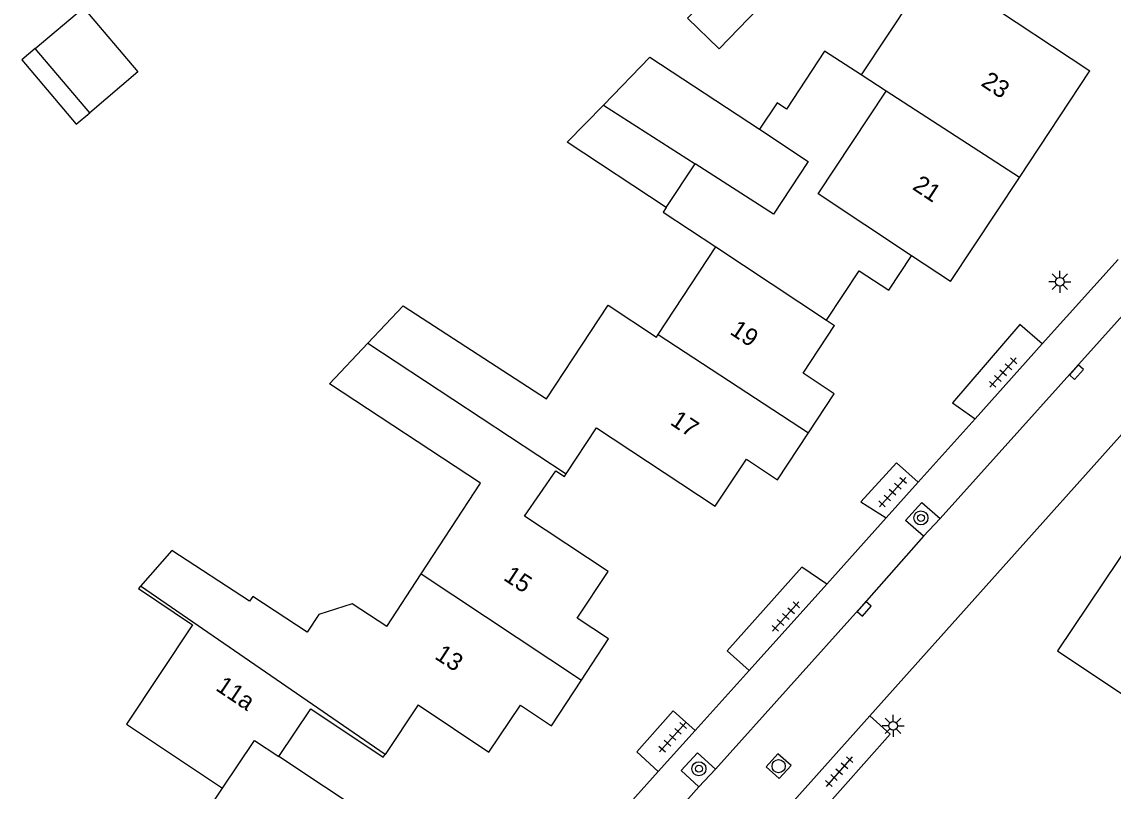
# Model space of a CAD drawing. Extents: x 136000 to 141014, y 402000 to 403500.
# Drawn here: x 138409.6 to 138471.8, y 402943.4 to 402987.2 of the extents above; entities that cross this region are included whole.
import ezdxf

# ---------------------------------------------------------------- set-up
doc = ezdxf.new("R2010")
doc.units = 0
for name, color, linetype in [('gg-anno-huisnummerreeks BGT', 7, 'Continuous'), ('gg-bbg-gedigitaliseerde bebouwing', 7, 'Continuous'), ('gg-bbg-gedigitaliseerde bijgebouw', 7, 'Continuous'), ('gg-bbg-hoofdgebouw', 7, 'Continuous'), ('gg-bbg-luifel en loopbrug', 7, 'Continuous'), ('gg-bbg-tussenscheiding', 7, 'Continuous'), ('gg-knt-verharding', 7, 'Continuous'), ('gg-knt-verharding nz', 7, 'Continuous'), ('gt-symb-boom', 7, 'Continuous'), ('gt-symb-kolk', 7, 'Continuous'), ('gt-symb-lichtmast', 7, 'Continuous'), ('gt-symb-rioolschacht', 7, 'Continuous'), ('gt-symb-tegel verharding', 7, 'Continuous')]:
    doc.layers.add(name, color=color, linetype=linetype)

# ---------------------------------------------------------------- blocks, each defined once
blk = doc.blocks.new('gt0-LMAST')
at = {"layer": 'gt-symb-lichtmast'}
for p, q in [((-0.182, 0.173), (-0.447, 0.438)), ((-0.005, 0.246), (-0.005, 0.621)), ((0.172, 0.173), (0.437, 0.438)), ((-0.255, -0.004), (-0.63, -0.004)), ((-0.182, -0.181), (-0.447, -0.446)), ((-0.005, -0.254), (-0.005, -0.629)), ((0.437, -0.446), (0.172, -0.181)), ((0.245, -0.004), (0.62, -0.004))]:
    blk.add_line(p, q, dxfattribs=at)
blk.add_circle((-0.005, -0.004), 0.25, dxfattribs=at)
blk = doc.blocks.new('gt0-KOLK')
at = {"layer": 'gt-symb-kolk'}
blk.add_lwpolyline([(0, 0), (0.375, 0), (0.375, 0.4), (-0.375, 0.4), (-0.375, 0), (0, 0)], dxfattribs=at)
blk = doc.blocks.new('gt0-TEG1')
at = {"layer": 'gt-symb-tegel verharding'}
for p, q in [((-1.125, 0), (1.125, 0)), ((-0.9, -0.25), (-0.9, 0.25)), ((-0.45, -0.25), (-0.45, 0.25)), ((0, -0.25), (0, 0.25)), ((0.45, -0.25), (0.45, 0.25)), ((0.9, -0.25), (0.9, 0.25))]:
    blk.add_line(p, q, dxfattribs=at)
blk = doc.blocks.new('gt0-BOOM')
at = {"layer": 'gt-symb-boom'}
for radius in [0.4, 0.2]:
    blk.add_circle((0, 0), radius, dxfattribs=at)
blk = doc.blocks.new('gt0-RS')
at = {"layer": 'gt-symb-rioolschacht'}
blk.add_lwpolyline([(-0.5, -0.5), (0.5, -0.5), (0.5, 0.5), (-0.5, 0.5)], close=True, dxfattribs=at)
blk.add_circle((0, 0), 0.375, dxfattribs=at)

msp = doc.modelspace()

# ---------------------------------------------------------------- linework, layer by layer
at = {"layer": 'gg-bbg-gedigitaliseerde bebouwing'}
for p, q in [((138461.216, 402989.903), (138457.445, 402984.203)), ((138462.645, 402989.613), (138470.48, 402984.43)), ((138458.872, 402983.263), (138457.445, 402984.203)), ((138455, 402977.408), (138458.872, 402983.263)), ((138460.321, 402973.888), (138455, 402977.408)), ((138445.865, 402969.389), (138449.162, 402974.389)), ((138449.162, 402974.389), (138455.471, 402970.214)), ((138462.54, 402972.42), (138460.321, 402973.888)), ((138429.319, 402968.903), (138431.329, 402971.029)), ((138455.471, 402970.214), (138455.93, 402969.91)), ((138445.772, 402969.247), (138445.865, 402969.389)), ((138427.13, 402966.588), (138429.319, 402968.903)), ((138435.746, 402960.913), (138427.13, 402966.588)), ((138432.365, 402955.753), (138435.746, 402960.913)), ((138430.397, 402952.749), (138432.365, 402955.753)), ((138468.64, 402951.36), (138474.333, 402947.535)), ((138419.446, 402941.137), (138421.032, 402943.521))]:
    msp.add_line(p, q, dxfattribs=at)
for points in [[(138431.329, 402971.029), (138439.495, 402965.719), (138443.016, 402971.063), (138445.772, 402969.247)], [(138430.397, 402952.749), (138428.431, 402954.037), (138426.522, 402953.423), (138425.865, 402952.419), (138422.753, 402954.458), (138422.572, 402954.182), (138418.144, 402957.083), (138416.357, 402955.04)], [(138416.357, 402955.04), (138416.236, 402954.902), (138419.327, 402952.838), (138415.55, 402947.184), (138421.032, 402943.521)]]:
    msp.add_lwpolyline(points, dxfattribs=at)
at = {"layer": 'gg-bbg-gedigitaliseerde bijgebouw'}
for p, q in [((138413.457, 402982.043), (138410.351, 402985.702)), ((138445.399, 402985.214), (138442.744, 402982.475)), ((138445.399, 402985.214), (138451.65, 402981.097)), ((138442.744, 402982.475), (138440.689, 402980.355)), ((138446.319, 402976.631), (138440.689, 402980.355)), ((138446.319, 402976.631), (138447.972, 402979.13))]:
    msp.add_line(p, q, dxfattribs=at)
for points in [[(138451.568, 402987.985), (138449.341, 402985.688), (138447.546, 402987.428), (138449.447, 402989.357)], [(138410.351, 402985.702), (138413.096, 402988.032), (138416.202, 402984.372), (138413.457, 402982.043)], [(138451.65, 402981.097), (138454.429, 402979.267), (138452.449, 402976.261), (138447.972, 402979.13)]]:
    msp.add_lwpolyline(points, dxfattribs=at)
at = {"layer": 'gg-bbg-hoofdgebouw'}
for p, q in [((138466.464, 402978.355), (138470.48, 402984.43)), ((138462.54, 402972.42), (138466.464, 402978.355)), ((138432.192, 402948.281), (138430.296, 402945.454)), ((138429.97, 402941.53), (138424.238, 402945.324))]:
    msp.add_line(p, q, dxfattribs=at)
for points in [[(138454.446, 402963.79), (138455.91, 402966.01), (138454.13, 402967.19), (138455.93, 402969.91)], [(138440.626, 402961.446), (138442.36, 402964.07), (138449.12, 402959.6), (138450.9, 402962.29), (138452.68, 402961.11), (138454.446, 402963.79)], [(138441.501, 402949.692), (138443.04, 402952.04), (138441.25, 402953.21), (138443.02, 402955.89), (138438.24, 402959.04), (138440.03, 402961.63), (138440.53, 402961.3), (138440.626, 402961.446)], [(138478.685, 402954.015), (138472.99, 402957.84), (138468.64, 402951.36)], [(138432.192, 402948.281), (138436.22, 402945.58), (138438.01, 402948.25), (138439.79, 402947.08), (138441.501, 402949.692)], [(138424.238, 402945.324), (138426.067, 402948.053), (138430.187, 402945.291), (138430.296, 402945.454)]]:
    msp.add_lwpolyline(points, dxfattribs=at)
at = {"layer": 'gg-bbg-luifel en loopbrug'}
for points in [[(138410.351, 402985.702), (138409.588, 402985.054), (138412.695, 402981.396), (138413.457, 402982.043)], [(138457.445, 402984.203), (138455.359, 402985.545), (138453.179, 402982.25), (138452.646, 402982.602), (138451.65, 402981.097)], [(138446.319, 402976.631), (138446.152, 402976.38), (138449.162, 402974.389)], [(138455.471, 402970.214), (138457.334, 402973.028), (138459.016, 402971.915), (138460.321, 402973.888)]]:
    msp.add_lwpolyline(points, dxfattribs=at)
at = {"layer": 'gg-bbg-tussenscheiding'}
for p, q in [((138466.464, 402978.355), (138458.872, 402983.263)), ((138442.744, 402982.475), (138447.972, 402979.13)), ((138445.865, 402969.389), (138454.446, 402963.79)), ((138429.319, 402968.903), (138440.626, 402961.446)), ((138432.365, 402955.753), (138441.501, 402949.692)), ((138430.296, 402945.454), (138416.357, 402955.04))]:
    msp.add_line(p, q, dxfattribs=at)
msp.add_lwpolyline([(138421.032, 402943.521), (138422.845, 402946.246), (138424.238, 402945.324)], dxfattribs=at)
at = {"layer": 'gg-knt-verharding'}
for p, q in [((138467.768, 402968.857), (138472.096, 402973.678)), ((138463.941, 402964.595), (138467.768, 402968.857)), ((138460.694, 402960.978), (138463.941, 402964.595)), ((138472.493, 402963.924), (138457.935, 402947.649)), ((138458.861, 402958.937), (138460.694, 402960.978)), ((138455.476, 402955.167), (138458.861, 402958.937)), ((138460.991, 402957.891), (138461.942, 402958.903)), ((138451.048, 402950.235), (138455.476, 402955.167)), ((138447.978, 402946.816), (138451.048, 402950.235)), ((138453.119, 402942.264), (138457.935, 402947.649)), ((138445.87, 402944.468), (138447.978, 402946.816)), ((138442.763, 402941.007), (138445.87, 402944.468)), ((138448.184, 402943.61), (138449.139, 402944.609))]:
    msp.add_line(p, q, dxfattribs=at)
for points in [[(138467.768, 402968.857), (138466.481, 402969.964), (138462.647, 402965.506), (138463.941, 402964.595)], [(138460.694, 402960.978), (138459.454, 402962.074), (138457.428, 402959.854), (138458.861, 402958.937)], [(138460.991, 402957.891), (138459.974, 402958.792), (138460.907, 402959.815), (138461.942, 402958.903)], [(138455.476, 402955.167), (138454.057, 402956.136), (138449.796, 402951.355), (138451.048, 402950.235)], [(138447.978, 402946.816), (138446.716, 402947.927), (138444.645, 402945.595), (138445.87, 402944.468)], [(138457.935, 402947.649), (138459.101, 402946.605), (138455.05, 402942.043), (138454.54, 402942.384), (138453.119, 402942.264)], [(138449.139, 402944.609), (138448.119, 402945.543), (138447.179, 402944.533), (138448.184, 402943.61)]]:
    msp.add_lwpolyline(points, dxfattribs=at)
at = {"layer": 'gg-knt-verharding nz'}
msp.add_line((138473.771, 402972.074), (138461.942, 402958.903), dxfattribs=at)
for points in [[(138460.991, 402957.891), (138457.46, 402953.888), (138449.139, 402944.609)], [(138448.184, 402943.61), (138443.929, 402938.8), (138436.529, 402930.56)]]:
    msp.add_lwpolyline(points, dxfattribs=at)

# ---------------------------------------------------------------- block references
at = {"layer": 'gt-symb-boom'}
for p in [(138460.848, 402958.936), (138448.191, 402944.634)]:
    msp.add_blockref('gt0-BOOM', p, dxfattribs=at)
at = {"layer": 'gt-symb-kolk'}
for p, rotation in [((138469.565, 402967.381), -131.87144663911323), ((138457.46, 402953.888), -131.41975010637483)]:
    msp.add_blockref('gt0-KOLK', p, dxfattribs=dict(at, rotation=rotation))
at = {"layer": 'gt-symb-lichtmast'}
for p in [(138468.772, 402972.408), (138459.266, 402947.087)]:
    msp.add_blockref('gt0-LMAST', p, dxfattribs=at)
at = {"layer": 'gt-symb-rioolschacht', "rotation": 48.16185074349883}
msp.add_blockref('gt0-RS', (138452.736, 402944.778), dxfattribs=at)
at = {"layer": 'gt-symb-tegel verharding'}
for p, rotation in [((138465.537, 402967.222), -131.88080981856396), ((138459.233, 402960.411), -131.88080981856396), ((138453.146, 402953.31), -131.88080981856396), ((138446.697, 402946.427), -131.88080981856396), ((138456.189, 402944.47), -131.39080239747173)]:
    msp.add_blockref('gt0-TEG1', p, dxfattribs=dict(at, rotation=rotation))

# ---------------------------------------------------------------- texts
at = {"layer": 'gg-anno-huisnummerreeks BGT'}
for s, rotation, p in [('23', 326.5, (138464.222, 402983.626)), ('21', 326.5, (138460.311, 402977.71)), ('19', 326.5, (138449.902, 402969.457)), ('17', 326.5, (138446.499, 402964.296)), ('15', 326.5, (138436.994, 402955.434)), ('13', 326.8, (138433.07, 402950.947)), ('11a', 326.2, (138420.584, 402949.148))]:
    msp.add_text(s, height=1, rotation=rotation, dxfattribs=at).set_placement(p)

doc.saveas('drawing.dxf')
